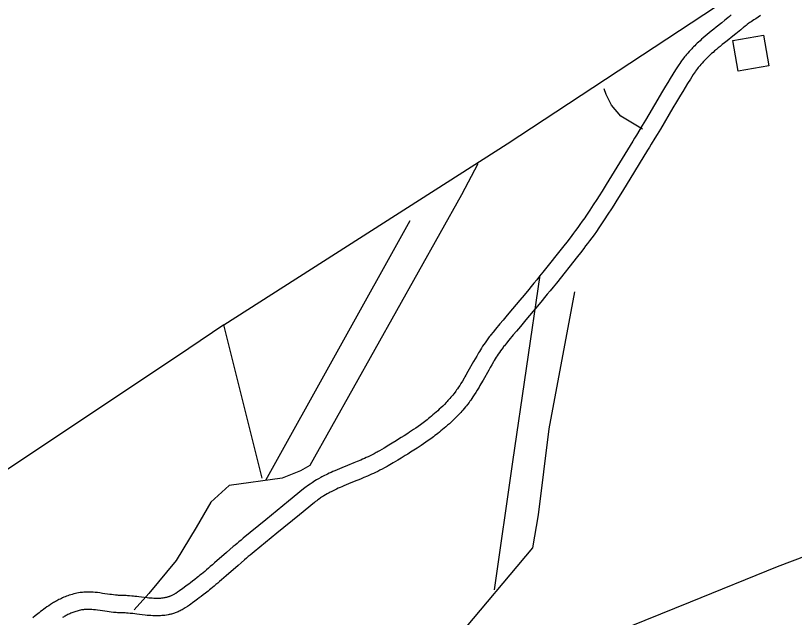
# Model space of a CAD drawing. Extents: x 3161564 to 3199464, y 849354 to 874788.
# Drawn here: x 3168298 to 3169643, y 868588 to 869628 of the extents above; entities that cross this region are included whole.
import ezdxf

# ---------------------------------------------------------------- set-up
doc = ezdxf.new("R2010")
doc.units = 0
for name, color, linetype in [('V-BLDG-OTLN', 7, 'Continuous'), ('V-ROAD-CNTR', 7, 'Continuous'), ('V-TOPO-SHOR', 7, 'Continuous')]:
    doc.layers.add(name, color=color, linetype=linetype)

msp = doc.modelspace()

# ---------------------------------------------------------------- linework, layer by layer
at = {"layer": 'V-BLDG-OTLN'}
msp.add_lwpolyline([(3169536.120000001, 869584.9959999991), (3169589.138000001, 869594.1689999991), (3169598.332000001, 869541.0269999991), (3169545.313000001, 869531.8539999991)], close=True, dxfattribs=at)
at = {"layer": 'V-ROAD-CNTR'}
for points in [[(3169533.456896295, 869629.1217141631), (3169530.6009020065, 869626.7077189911), (3169527.870907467, 869624.434723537), (3169522.450918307, 869619.9957324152), (3169517.304928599, 869615.8487407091), (3169507.4829482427, 869608.0027564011), (3169503.1499569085, 869604.5297633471), (3169499.0729650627, 869601.236769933), (3169495.249972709, 869598.1117761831), (3169491.669979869, 869595.1447821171), (3169488.3229865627, 869592.323787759), (3169485.197992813, 869589.6427931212), (3169482.2849986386, 869587.0947982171), (3169479.5710040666, 869584.6728030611), (3169477.040009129, 869582.3688076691), (3169474.6840138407, 869580.177812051), (3169472.494018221, 869578.097816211), (3169470.454022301, 869576.1208201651), (3169468.559026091, 869574.242823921), (3169466.800029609, 869572.464827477), (3169465.160032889, 869570.7748308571), (3169463.611035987, 869569.1468341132), (3169460.816041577, 869566.1238401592), (3169458.390046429, 869563.3988456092), (3169456.2980506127, 869560.9708504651), (3169454.495054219, 869558.8098547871), (3169452.9430573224, 869556.8958586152), (3169451.5760600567, 869555.1668620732), (3169449.302064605, 869552.1888680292), (3169447.605067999, 869549.8748726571), (3169446.335070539, 869548.0868762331), (3169444.516074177, 869545.435881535), (3169442.754077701, 869542.753886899), (3169437.507088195, 869534.5079033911), (3169432.6760978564, 869526.791918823), (3169428.2011068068, 869519.5459333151), (3169424.049115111, 869512.744946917), (3169420.1821228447, 869506.3529597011), (3169413.0241371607, 869494.3909836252), (3169406.8121495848, 869483.9100045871), (3169385.283192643, 869447.3490777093), (3169379.897203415, 869438.2670958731), (3169375.8462115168, 869431.485109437), (3169369.717223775, 869421.321129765), (3169366.6432299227, 869416.2761398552), (3169363.527236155, 869411.2041499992), (3169326.6903098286, 869351.0862702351), (3169317.4523283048, 869336.1383001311), (3169310.4823422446, 869324.9713224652), (3169305.2243527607, 869316.624339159), (3169301.266360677, 869310.391351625), (3169295.2793726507, 869301.0553702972), (3169289.2453847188, 869291.7673888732), (3169286.967389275, 869288.3123957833), (3169284.7383937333, 869284.983402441), (3169282.555398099, 869281.7694088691), (3169280.4314023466, 869278.6824150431), (3169276.226410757, 869272.6794270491), (3169272.234418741, 869267.0994382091), (3169268.4404263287, 869261.8904486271), (3169264.8434335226, 869257.0264583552), (3169261.437440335, 869252.4814674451), (3169258.216446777, 869248.2304759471), (3169255.1824528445, 869244.263483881), (3169249.415464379, 869236.8104987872), (3169244.347474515, 869230.3345117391), (3169208.146546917, 869184.7756028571), (3169202.7045578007, 869177.921616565), (3169197.5915680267, 869171.568629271), (3169192.7545777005, 869165.6296411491), (3169188.1905868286, 869160.073652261), (3169183.8915954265, 869154.8816626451), (3169175.7596116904, 869145.1396821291), (3169168.6066259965, 869136.635699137), (3169156.020651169, 869121.734728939)], [(3169584.224794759, 869628.101716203), (3169575.7778116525, 869622.6737270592), (3169572.6898178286, 869620.6707310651), (3169570.0378231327, 869618.9247345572), (3169567.7528277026, 869617.3937376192), (3169565.7838316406, 869616.048740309), (3169564.1148349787, 869614.885742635), (3169561.161840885, 869612.7697468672), (3169559.0238451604, 869611.1787500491), (3169557.478848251, 869609.993752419), (3169555.097853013, 869608.102756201), (3169553.987855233, 869607.1907580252), (3169552.800857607, 869606.1917600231), (3169549.882863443, 869603.725764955), (3169546.974869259, 869601.3027698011), (3169541.3668804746, 869596.7117789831), (3169536.0808910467, 869592.4507875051), (3169526.2269107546, 869584.5788032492), (3169521.955919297, 869581.1558100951), (3169517.9909272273, 869577.9528165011), (3169514.313934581, 869574.9478225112), (3169510.907941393, 869572.1248281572), (3169507.756947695, 869569.469833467), (3169504.841953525, 869566.968838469), (3169502.146958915, 869564.6108431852), (3169499.654963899, 869562.3888476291), (3169497.3539685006, 869560.2928518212), (3169495.229972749, 869558.317855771), (3169493.265976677, 869556.451859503), (3169491.453980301, 869554.6948630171), (3169489.7789836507, 869553.0348663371), (3169488.225986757, 869551.466869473), (3169486.7939896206, 869549.9908724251), (3169485.494992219, 869548.6248751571), (3169483.033997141, 869545.9618804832), (3169480.956001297, 869543.6308851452), (3169479.182004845, 869541.570889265), (3169477.665007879, 869539.7518929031), (3169476.3610104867, 869538.1438961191), (3169475.266012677, 869536.7588988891), (3169473.322016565, 869534.212903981), (3169471.933019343, 869532.3189077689), (3169470.9350213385, 869530.9129105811), (3169469.4240243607, 869528.711914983), (3169467.9480273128, 869526.4639194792), (3169462.875037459, 869518.4939354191), (3169458.1520469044, 869510.9499505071), (3169453.7670556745, 869503.8479647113), (3169449.685063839, 869497.162978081), (3169445.8880714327, 869490.886990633), (3169438.8000856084, 869479.0410143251), (3169432.642097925, 869468.6500351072), (3169411.1111409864, 869432.087108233), (3169405.6771518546, 869422.9251265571), (3169401.5701600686, 869416.0471403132), (3169395.371172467, 869405.7691608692), (3169392.233178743, 869400.6201711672), (3169389.099185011, 869395.516181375), (3169352.240258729, 869335.3643016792), (3169342.9362773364, 869320.3103317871), (3169335.8982914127, 869309.033354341), (3169330.5783020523, 869300.5883712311), (3169326.5563100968, 869294.2533839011), (3169320.485322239, 869284.787402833), (3169314.347334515, 869275.3374217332), (3169311.953339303, 869271.7084289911), (3169309.610343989, 869268.2094359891), (3169307.321348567, 869264.839442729), (3169305.075353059, 869261.5744492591), (3169300.712361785, 869255.3454617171), (3169296.558370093, 869249.5394733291), (3169292.626377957, 869244.1404841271), (3169288.9073853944, 869239.1124941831), (3169285.3973924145, 869234.4275035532), (3169282.086399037, 869230.0585122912), (3169278.9604052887, 869225.9715204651), (3169273.0914170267, 869218.386535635), (3169267.9034274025, 869211.758548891), (3169231.638499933, 869166.1176401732), (3169226.138510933, 869159.1896540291), (3169220.907521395, 869152.690667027), (3169215.976531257, 869146.635679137), (3169211.334540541, 869140.9856904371), (3169206.9615492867, 869135.7037010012), (3169198.7535657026, 869125.871720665), (3169191.5445801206, 869117.3017378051), (3169178.9406053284, 869102.3767676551)], [(3169156.015651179, 869121.7277289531), (3169146.564670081, 869110.5257513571), (3169139.4836842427, 869102.0857682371), (3169134.177694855, 869095.7217809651), (3169126.275710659, 869086.150800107), (3169122.331718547, 869081.3228097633), (3169118.3947264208, 869076.4658194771), (3169117.0267291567, 869074.7498229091), (3169115.662731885, 869072.9998264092), (3169113.1157369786, 869069.6258331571), (3169110.697741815, 869066.2938398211), (3169108.4247463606, 869063.0438463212), (3169106.2807506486, 869059.8768526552), (3169104.255754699, 869056.7938588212), (3169102.3387585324, 869053.7988648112), (3169100.517762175, 869050.8848706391), (3169098.789765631, 869048.0578762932), (3169097.1317689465, 869045.2968818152), (3169094.0277751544, 869040.0048923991), (3169091.174780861, 869035.019902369), (3169088.5467861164, 869030.353911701), (3169078.934805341, 869013.092946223), (3169075.3308125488, 869006.7399589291), (3169073.7568156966, 869004.018964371), (3169072.276818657, 869001.4929694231), (3169069.4338243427, 868996.749978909), (3169066.916829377, 868992.6829870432), (3169064.676833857, 868989.1799940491), (3169062.6848378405, 868986.1600000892), (3169060.9128413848, 868983.5520053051), (3169059.338844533, 868981.2990098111), (3169057.9438473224, 868979.3530137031), (3169056.7268497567, 868977.6960170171), (3169054.4918542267, 868974.7450229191), (3169052.806857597, 868972.5990272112), (3169051.544860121, 868971.0360303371), (3169049.5688640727, 868968.6660350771), (3169047.5378681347, 868966.323039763), (3169046.0038712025, 868964.6060431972), (3169044.4558742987, 868962.904046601), (3169042.916877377, 868961.2420499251), (3169041.411880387, 868959.6450531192), (3169038.3458865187, 868956.4730594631), (3169035.3518925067, 868953.472065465), (3169032.407898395, 868950.6120711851), (3169029.517904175, 868947.8810766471), (3169026.681909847, 868945.2750818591), (3169023.899915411, 868942.7810868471), (3169021.1769208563, 868940.3980916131), (3169018.5109261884, 868938.118096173), (3169015.900931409, 868935.9321005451), (3169013.351936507, 868933.8401047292), (3169010.8589414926, 868931.834108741), (3169008.4239463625, 868929.907112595), (3169006.047951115, 868928.0591162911), (3169003.7299557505, 868926.2851198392), (3169001.4889602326, 868924.5951232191), (3168997.044969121, 868921.3131297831), (3168992.852977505, 868918.2951358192), (3168988.8839854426, 868915.5021414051), (3168985.1309929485, 868912.9131465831), (3168981.582000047, 868910.5081513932), (3168978.233006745, 868908.273155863), (3168975.0920130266, 868906.206159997), (3168969.1000250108, 868902.3341677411), (3168963.827035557, 868898.993174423), (3168959.1820448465, 868896.093180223), (3168955.1050530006, 868893.579185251), (3168947.888067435, 868889.1861940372), (3168942.4630782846, 868885.921200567), (3168934.2590946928, 868881.0292103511), (3168926.057111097, 868876.168220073), (3168924.204114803, 868875.085222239), (3168922.401118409, 868874.0572242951), (3168920.6401219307, 868873.0772262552), (3168917.0341291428, 868871.135230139), (3168913.5231361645, 868869.324233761), (3168910.072143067, 868867.6082371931), (3168906.6881498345, 868865.983240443), (3168903.3731564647, 868864.4382435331), (3168900.129162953, 868862.967246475), (3168896.9571692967, 868861.5612492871), (3168893.876175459, 868860.224251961), (3168887.7801876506, 868857.6422571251), (3168882.029199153, 868855.2642618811), (3168871.0642210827, 868850.801270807), (3168861.4562402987, 868846.874278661)], [(3169178.945605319, 869102.383767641), (3169169.520624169, 869091.2117899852), (3169162.495638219, 869082.8398067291), (3169157.265648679, 869076.5658192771), (3169149.459664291, 869067.110838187), (3169145.601672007, 869062.388847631), (3169141.776679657, 869057.6678570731), (3169140.584682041, 869056.1738600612), (3169139.4666842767, 869054.7398629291), (3169137.2296887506, 869051.7758688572), (3169135.131692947, 869048.8858746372), (3169133.1386969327, 869046.035880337), (3169131.2387007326, 869043.230885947), (3169129.4277043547, 869040.4738914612), (3169127.694707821, 869037.7648968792), (3169126.037711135, 869035.1129021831), (3169124.4477143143, 869032.5119073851), (3169122.931717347, 869029.986912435), (3169119.985723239, 869024.962922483), (3169117.262728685, 869020.2079319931), (3169114.722733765, 869015.6959410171), (3169105.0867530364, 868998.3929756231), (3169101.3627604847, 868991.829988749), (3169099.684763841, 868988.926994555), (3169098.084767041, 868986.1970000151), (3169095.055773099, 868981.1420101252), (3169092.310778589, 868976.709018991), (3169089.838783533, 868972.8400267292), (3169087.612787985, 868969.4660334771), (3169085.614791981, 868966.5280393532), (3169083.826795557, 868963.969044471), (3169082.2257987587, 868961.735048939), (3169080.776801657, 868959.762052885), (3169078.249806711, 868956.4230595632), (3169076.2728106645, 868953.907064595), (3169074.736813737, 868952.0060683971), (3169072.4268183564, 868949.234073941), (3169070.0598230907, 868946.5050793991), (3169068.2898266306, 868944.522083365), (3169066.557830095, 868942.618087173), (3169064.8408335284, 868940.7640908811), (3169063.115836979, 868938.933094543), (3169059.749843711, 868935.4511015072), (3169056.4238503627, 868932.1181081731), (3169053.1638568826, 868928.9501145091), (3169049.969863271, 868925.933120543), (3169046.8438695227, 868923.0591262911), (3169043.7898756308, 868920.323131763), (3169040.804881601, 868917.7101369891), (3169037.890887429, 868915.218141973), (3169035.0488931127, 868912.8381467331), (3169032.2738986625, 868910.560151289), (3169029.570904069, 868908.3841556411), (3169026.939909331, 868906.3031598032), (3169024.3759144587, 868904.3091637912), (3169021.8799194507, 868902.3971676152), (3169019.430924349, 868900.5511713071), (3169014.720933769, 868897.0731782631), (3169010.250942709, 868893.8551846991), (3169006.0359511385, 868890.888190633), (3169002.0629590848, 868888.147196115), (3168998.3239665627, 868885.6142011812), (3168994.804973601, 868883.265205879), (3168991.4779802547, 868881.076210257), (3168985.269992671, 868877.0642182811), (3168979.7990036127, 868873.5972252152), (3168974.9980132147, 868870.6012312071), (3168970.779021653, 868867.9992364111), (3168963.4220363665, 868863.5202453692), (3168957.879047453, 868860.1852520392), (3168949.589064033, 868855.2412619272), (3168941.2710806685, 868850.312271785), (3168939.204084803, 868849.105274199), (3168937.127088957, 868847.919276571), (3168935.0440931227, 868846.761278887), (3168931.0261011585, 868844.597283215), (3168927.0791090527, 868842.5602872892), (3168923.2441167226, 868840.654291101), (3168919.520124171, 868838.8652946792), (3168915.9051314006, 868837.180298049), (3168912.4011384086, 868835.5913012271), (3168909.005145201, 868834.087304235), (3168905.6981518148, 868832.6523071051), (3168899.364164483, 868829.968312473), (3168893.415176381, 868827.5083173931), (3168882.394198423, 868823.0233263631), (3168872.806217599, 868819.1043342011)], [(3168861.3682404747, 868846.8382787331), (3168857.144248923, 868845.080282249), (3168853.149256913, 868843.3882856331), (3168849.404264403, 868841.7722888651), (3168845.889271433, 868840.222291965), (3168842.598278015, 868838.7362949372), (3168839.519284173, 868837.3132977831), (3168836.633289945, 868835.9463005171), (3168833.9352953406, 868834.636303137), (3168831.411300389, 868833.3813056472), (3168829.053305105, 868832.180308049), (3168826.8473095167, 868831.030310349), (3168824.752313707, 868829.9123125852), (3168820.940321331, 868827.8093167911), (3168817.592328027, 868825.884320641), (3168814.678333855, 868824.142324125), (3168812.149338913, 868822.574327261), (3168809.9473433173, 868821.167330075), (3168808.0303471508, 868819.906332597), (3168806.3313505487, 868818.7603348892), (3168803.471356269, 868816.7653388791), (3168801.3173605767, 868815.204342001), (3168799.681363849, 868813.985344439), (3168797.3093685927, 868812.1593480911), (3168794.997373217, 868810.3113517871), (3168768.912425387, 868789.006394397), (3168729.9195033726, 868757.0814582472), (3168690.9145813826, 868725.1535221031), (3168687.2115887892, 868722.1075281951), (3168683.6505959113, 868719.1425341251), (3168680.240602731, 868716.2735398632), (3168676.969609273, 868713.4975454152), (3168673.8246155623, 868710.806550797), (3168667.827627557, 868705.6285611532), (3168662.261638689, 868700.7795708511), (3168641.668679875, 868682.734606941), (3168637.8176875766, 868679.3886136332), (3168634.1836948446, 868676.252619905), (3168630.7597016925, 868673.3176257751), (3168627.530708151, 868670.573631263), (3168624.480714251, 868668.0046364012), (3168621.601720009, 868665.5986412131), (3168618.884725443, 868663.3496457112), (3168616.3177305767, 868661.2446499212), (3168613.889735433, 868659.2726538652), (3168611.609739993, 868657.4356575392), (3168607.2457487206, 868653.968664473), (3168603.3797564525, 868650.9496705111), (3168599.949763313, 868648.3136757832), (3168596.9067693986, 868646.008680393), (3168594.2097747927, 868643.9946844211), (3168591.823779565, 868642.233687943), (3168589.727783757, 868640.7036910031), (3168585.9697912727, 868637.998696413), (3168583.1217969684, 868635.9837004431), (3168580.9708012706, 868634.4797034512), (3168577.6768078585, 868632.208707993), (3168574.394814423, 868629.9837124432), (3168573.183816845, 868629.192714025), (3168572.0498191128, 868628.4957154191), (3168570.9368213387, 868627.8487167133), (3168569.8378235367, 868627.249717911), (3168568.751825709, 868626.6907190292), (3168567.683827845, 868626.1757200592), (3168566.630829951, 868625.697721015), (3168565.587832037, 868625.2547219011), (3168564.5558341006, 868624.8447227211), (3168563.534836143, 868624.4647234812), (3168562.5268381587, 868624.1137241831), (3168561.531840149, 868623.791724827), (3168560.536842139, 868623.492725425), (3168559.551844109, 868623.2167259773), (3168558.581846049, 868622.964726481), (3168557.620847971, 868622.7347269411), (3168556.6648498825, 868622.5247273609), (3168555.769851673, 868622.342727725), (3168553.8178555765, 868621.9967284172), (3168551.960859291, 868621.7257289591), (3168550.131862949, 868621.5117293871), (3168548.3328665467, 868621.348729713), (3168546.5668700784, 868621.2297299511), (3168544.8328735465, 868621.1527301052), (3168543.1298769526, 868621.1097301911), (3168541.458880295, 868621.096730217), (3168539.8188835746, 868621.1117301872), (3168538.2118867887, 868621.1497301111), (3168536.5488901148, 868621.2117299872)], [(3168872.8942174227, 868819.1403341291), (3168868.7562256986, 868817.4183375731), (3168864.943233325, 868815.804340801), (3168861.400240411, 868814.2743438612), (3168858.115246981, 868812.8263467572), (3168855.064253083, 868811.4483495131), (3168852.231258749, 868810.1393521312), (3168849.605264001, 868808.8963546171), (3168847.167268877, 868807.7123569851), (3168844.901273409, 868806.5853592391), (3168842.7972776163, 868805.5123613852), (3168840.8432815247, 868804.494363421), (3168839.0602850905, 868803.542365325), (3168835.6622918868, 868801.669369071), (3168832.7702976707, 868800.0063723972), (3168830.2803026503, 868798.5163753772), (3168828.1293069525, 868797.1843780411), (3168826.269310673, 868795.9953804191), (3168824.662313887, 868794.9383825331), (3168823.301316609, 868794.0203843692), (3168820.857321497, 868792.315387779), (3168819.0813250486, 868791.028390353), (3168817.793327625, 868790.0693922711), (3168815.827331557, 868788.5553952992), (3168813.8533355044, 868786.9773984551), (3168787.904387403, 868765.782440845), (3168748.9234653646, 868733.8675046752), (3168709.9445433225, 868701.9615684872), (3168706.339550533, 868698.995574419), (3168702.902557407, 868696.134580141), (3168699.602564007, 868693.359585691), (3168696.4295703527, 868690.665591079), (3168693.380576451, 868688.0565962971), (3168687.485588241, 868682.966606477), (3168682.001599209, 868678.187616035), (3168661.3926404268, 868660.130652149), (3168657.457648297, 868656.7106589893), (3168653.7456557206, 868653.5066653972), (3168650.2336627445, 868650.4976714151), (3168646.9086693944, 868647.6716770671), (3168643.7626756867, 868645.020682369), (3168640.7836816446, 868642.532687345), (3168637.960687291, 868640.195692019), (3168635.285692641, 868638.0026964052), (3168632.757697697, 868635.9487005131), (3168630.349702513, 868634.009704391), (3168625.8097115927, 868630.4027116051), (3168621.7537197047, 868627.2337179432), (3168618.143726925, 868624.4597234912), (3168614.936733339, 868622.0327283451), (3168612.093739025, 868619.9087325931), (3168609.575744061, 868618.0497363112), (3168607.3337485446, 868616.413739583), (3168603.397756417, 868613.580745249), (3168600.3817624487, 868611.4457495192), (3168598.080767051, 868609.8377527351), (3168594.6087739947, 868607.442757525), (3168591.0127811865, 868605.0057623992), (3168589.2497847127, 868603.8547647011), (3168587.4457883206, 868602.7437669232), (3168585.6547919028, 868601.704769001), (3168583.8837954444, 868600.737770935), (3168582.1337989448, 868599.838772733), (3168580.401802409, 868599.0017744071), (3168578.688805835, 868598.2257759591), (3168576.999809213, 868597.5087773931), (3168575.333812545, 868596.8447787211), (3168573.6928158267, 868596.2347799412), (3168572.072819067, 868595.6717810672), (3168570.4718222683, 868595.1537821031), (3168568.9068253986, 868594.6827830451), (3168567.3658284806, 868594.2507839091), (3168565.8438315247, 868593.856784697), (3168564.344834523, 868593.4967854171), (3168562.874837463, 868593.1727860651), (3168561.375840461, 868592.8687866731), (3168558.6038460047, 868592.376787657), (3168555.866851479, 868591.977788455), (3168553.229856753, 868591.6697890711), (3168550.690861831, 868591.4387895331), (3168548.242866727, 868591.2757898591), (3168545.884871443, 868591.1687900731), (3168543.615875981, 868591.1117901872), (3168541.4308803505, 868591.0967902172), (3168539.326884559, 868591.115790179), (3168537.3038886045, 868591.1637900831), (3168535.442892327, 868591.231789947)], [(3168536.810889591, 868621.199730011), (3168533.538896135, 868621.377729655), (3168530.590902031, 868621.5957292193), (3168527.780907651, 868621.848728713), (3168525.1319129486, 868622.1177281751), (3168519.997923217, 868622.7067269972), (3168510.775941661, 868623.8677246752), (3168507.2509487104, 868624.308723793), (3168504.119954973, 868624.6857230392), (3168501.350960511, 868624.9997224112), (3168498.8739654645, 868625.2607218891), (3168494.5929740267, 868625.6587210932), (3168491.311980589, 868625.9057205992), (3168488.823985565, 868626.0547203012), (3168486.9139893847, 868626.1437201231), (3168484.106994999, 868626.2327199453), (3168481.4220003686, 868626.2637198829), (3168479.3450045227, 868626.2887198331), (3168477.472008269, 868626.351719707), (3168475.636011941, 868626.4477195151), (3168473.8330155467, 868626.572719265), (3168472.0570190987, 868626.721718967), (3168470.360022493, 868626.886718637), (3168466.896029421, 868627.2787178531), (3168463.623035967, 868627.7037170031), (3168460.5110421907, 868628.1437161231), (3168448.275066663, 868629.979712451), (3168443.4960762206, 868630.646711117), (3168439.223084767, 868631.173710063), (3168435.4110923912, 868631.567709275), (3168432.0210991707, 868631.847708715), (3168429.009105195, 868632.0297083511), (3168426.342110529, 868632.1327081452), (3168423.9821152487, 868632.174708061), (3168421.9011194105, 868632.1717080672), (3168420.062123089, 868632.1357081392), (3168418.387126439, 868632.0737082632), (3168415.606132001, 868631.9087085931), (3168413.445136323, 868631.7207089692), (3168411.761139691, 868631.5407093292), (3168409.331144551, 868631.2217099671), (3168406.871149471, 868630.8247107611), (3168403.9781552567, 868630.2737118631), (3168401.173160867, 868629.660713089), (3168398.4461663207, 868628.9907144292), (3168395.7931716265, 868628.2677158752), (3168393.2141767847, 868627.4977174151), (3168390.707181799, 868626.685719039), (3168388.267186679, 868625.8357207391), (3168385.894191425, 868624.951722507), (3168383.585196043, 868624.0377243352), (3168381.338200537, 868623.0967262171), (3168379.1542049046, 868622.133728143), (3168377.025209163, 868621.150730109), (3168374.951213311, 868620.1487321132), (3168372.934217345, 868619.1347341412), (3168370.969221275, 868618.1087361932), (3168369.0532251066, 868617.0737382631), (3168367.1832288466, 868616.0287403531), (3168365.359232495, 868614.9787424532), (3168363.5822360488, 868613.9247445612), (3168361.815239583, 868612.8487467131), (3168358.483246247, 868610.744750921), (3168355.2692526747, 868608.6237551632), (3168352.2022588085, 868606.5197593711), (3168349.2732646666, 868604.440763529), (3168346.470270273, 868602.391767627), (3168343.7872756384, 868600.379771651), (3168341.2162807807, 868598.4077755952), (3168338.748285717, 868596.4777794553), (3168336.363290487, 868594.5807832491), (3168331.8572994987, 868590.9237905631), (3168327.6573078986, 868587.4447975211)], [(3168535.1808928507, 868591.2437899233), (3168531.6148999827, 868591.437789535), (3168528.1389069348, 868591.6957890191), (3168524.918913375, 868591.9847884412), (3168521.905919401, 868592.291787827), (3168516.415930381, 868592.9207865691), (3168507.037949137, 868594.1017842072), (3168503.5969560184, 868594.532783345), (3168500.637961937, 868594.8877826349), (3168498.086967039, 868595.1777820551), (3168495.913971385, 868595.4067815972), (3168492.076979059, 868595.762780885), (3168489.2859846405, 868595.973780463), (3168487.2319887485, 868596.0967802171), (3168485.739991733, 868596.1657800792), (3168483.458996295, 868596.238779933), (3168481.070001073, 868596.2657798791), (3168478.661005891, 868596.2947798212), (3168476.186010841, 868596.377779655), (3168473.812015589, 868596.501779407), (3168471.535020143, 868596.660779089), (3168469.359024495, 868596.843778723), (3168467.2280287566, 868597.0487783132), (3168463.274036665, 868597.4967774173), (3168459.5930440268, 868597.975776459), (3168456.1870508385, 868598.4557754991), (3168443.9770752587, 868600.289771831), (3168439.588084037, 868600.9007706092), (3168435.841091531, 868601.3637696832), (3168432.635097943, 868601.6957690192), (3168429.8851034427, 868601.9217685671), (3168427.525108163, 868602.0637682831), (3168425.492112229, 868602.142768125), (3168423.738115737, 868602.1747680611), (3168422.2211187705, 868602.1717680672), (3168420.912121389, 868602.1457681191), (3168419.831123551, 868602.105768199), (3168417.792127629, 868601.984768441), (3168416.337130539, 868601.8587686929), (3168415.3091325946, 868601.7487689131), (3168413.673135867, 868601.5337693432), (3168412.065139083, 868601.274769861), (3168409.990143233, 868600.8797706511), (3168407.957147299, 868600.4347715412), (3168405.970151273, 868599.9467725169), (3168404.0291551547, 868599.417773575), (3168402.126158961, 868598.8497747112), (3168400.2651626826, 868598.2477759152), (3168398.441166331, 868597.6117771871), (3168396.654169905, 868596.9457785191), (3168394.901173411, 868596.251779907), (3168393.1841768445, 868595.5327813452), (3168391.494180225, 868594.7877828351), (3168389.8371835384, 868594.0227843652), (3168388.2131867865, 868593.238785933), (3168386.6141899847, 868592.4347875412), (3168385.0431931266, 868591.614789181), (3168383.4991962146, 868590.7797908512), (3168381.985199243, 868589.9347925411), (3168380.497202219, 868589.0767942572), (3168379.0322051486, 868588.2087959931)]]:
    msp.add_lwpolyline(points, dxfattribs=at)
at = {"layer": 'V-TOPO-SHOR'}
msp.add_line((3168729.8965568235, 868825.6695109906), (3168979.39366254, 869274.132663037), dxfattribs=at)
for points in [[(3168657.2581589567, 869094.1157639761), (3169146.777796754, 869406.776693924), (3169592.0827575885, 869700.4884766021)], [(3169380.483946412, 869432.0422236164), (3169342.5856518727, 869454.1495620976), (3169326.7946958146, 869473.0987093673), (3169317.32012218, 869492.0478566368), (3169314.1619309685, 869501.5224302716)], [(3169096.2467373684, 869372.0365905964), (3169067.823016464, 869318.3473399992), (3168805.693145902, 868850.9350406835), (3168789.902189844, 868841.4604670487), (3168758.3202777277, 868828.8277022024), (3168666.7327325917, 868816.1949373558), (3168635.1508204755, 868787.7712164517), (3168609.885290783, 868743.5565394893), (3168575.145187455, 868686.7090976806), (3168527.7723192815, 868629.8616558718), (3168502.5067895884, 868601.4379349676)], [(3169124.670458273, 868636.1780382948), (3169156.2523703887, 868857.2514231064), (3169203.6252385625, 869179.386926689)], [(3168947.8117504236, 868415.1046534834), (3169061.5066340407, 868554.0650667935), (3169190.9924737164, 868708.8164361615), (3169200.467047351, 868765.6638779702), (3169219.4161946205, 868914.0988649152), (3169263.6308715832, 869150.9632057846)], [(3168723.5801744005, 868828.8277022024), (3168657.2581589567, 869094.1157639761), (3168597.2525259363, 869053.0592782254)], [(3168597.2525259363, 869053.0592782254), (3167934.032371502, 868610.9125086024), (3167896.1340769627, 868595.1215525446), (3167858.2357824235, 868573.0142140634), (3167836.128443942, 868544.590493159), (3167248.704878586, 868162.4493565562), (3166958.151287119, 867966.6415014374)], [(3168639.401000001, 868288.8309999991), (3168832.839000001, 868365.6699999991), (3168949.241000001, 868414.993999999), (3169126.016000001, 868483.3289999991), (3169306.424000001, 868552.2399999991), (3169462.994000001, 868615.447999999), (3169613.577000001, 868676.160999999), (3169665.072000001, 868695.7109999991), (3169698.061000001, 868712.395999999), (3169724.206000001, 868732.2039999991), (3169777.991000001, 868779.361999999), (3169800.539000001, 868814.400999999), (3169809.227000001, 868833.9569999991), (3169816.458000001, 868847.618999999), (3169825.330000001, 868860.9149999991), (3169841.425000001, 868873.3829999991), (3169860.814000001, 868885.775999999), (3169886.690000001, 868894.0639999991), (3169904.924000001, 868899.236999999), (3169928.727000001, 868903.2939999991), (3169954.551000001, 868909.280999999)]]:
    msp.add_lwpolyline(points, dxfattribs=at)

doc.saveas('drawing.dxf')
